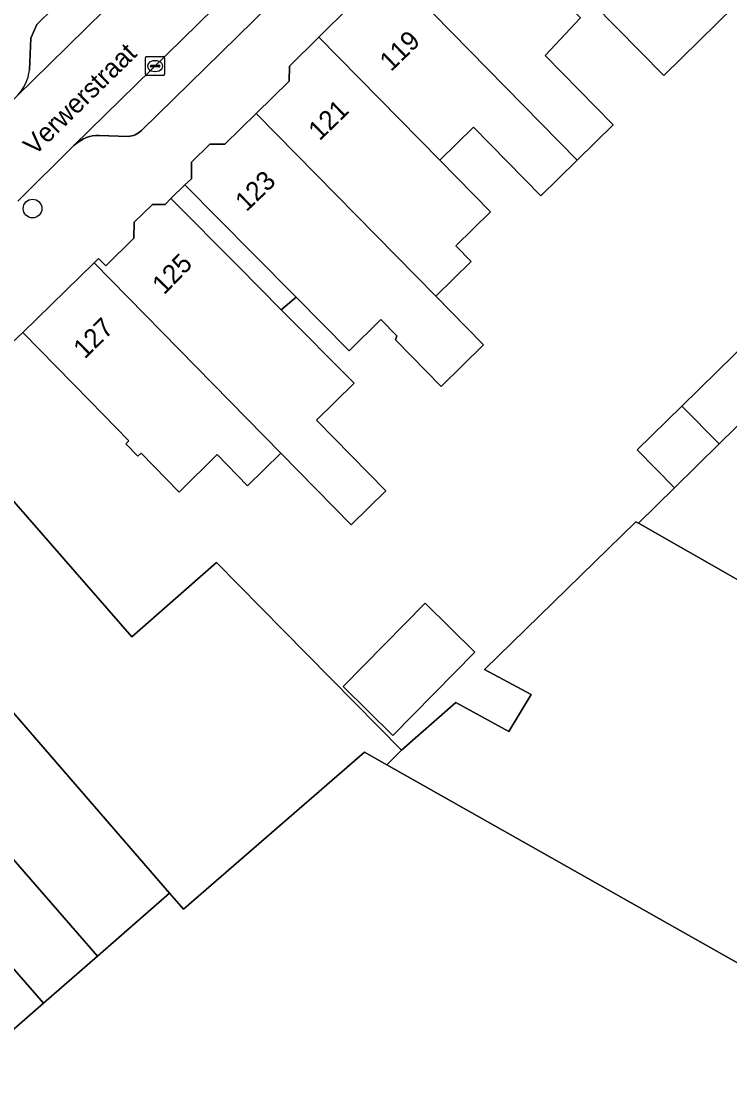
# Model space of a CAD drawing. Extents: x 160856 to 161310, y 384024 to 384878.
# Drawn here: x 161046.1 to 161083.3, y 384589.8 to 384645.2 of the extents above; entities that cross this region are included whole.
import ezdxf

# ---------------------------------------------------------------- set-up
doc = ezdxf.new("R2010")
doc.units = 0
for name, color, linetype in [('IMGEO_Boom', 7, 'Continuous'), ('IMGEO_Erf', 7, 'Continuous'), ('IMGEO_Kolk', 7, 'Continuous'), ('IMGEO_Openbare_ruimte_label', 7, 'Continuous'), ('IMGEO_Pand', 7, 'Continuous'), ('IMGEO_Pand_nummerreeks', 7, 'Continuous'), ('IMGEO_Pand_overbouw', 7, 'Continuous'), ('IMGEO_Parkeervlak_open', 7, 'Continuous'), ('IMGEO_Rijbaan_lokaal_gesloten', 7, 'Continuous'), ('IMGEO_Rijbaan_lokaal_open', 7, 'Continuous'), ('IMGEO_Voetpad_open', 7, 'Continuous')]:
    doc.layers.add(name, color=color, linetype=linetype)

msp = doc.modelspace()

# ---------------------------------------------------------------- linework, layer by layer
at = {"layer": 'IMGEO_Boom'}
msp.add_circle((161046.738, 384635.439), 0.489, dxfattribs=at)
at = {"layer": 'IMGEO_Erf'}
for points in [[(161083.528, 384646.059), (161079.815, 384642.413), (161076.117, 384646.148)], [(161075.44, 384645.431), (161073.602, 384643.447), (161077.157, 384639.826), (161075.279, 384637.98), (161074.297, 384637.015), (161073.371, 384636.105), (161069.834, 384639.708), (161068.073, 384637.979), (161070.727, 384635.275), (161068.913, 384633.492), (161069.719, 384632.672), (161067.865, 384630.849), (161070.319, 384628.353), (161070.364, 384628.308), (161068.146, 384626.133), (161065.757, 384628.566), (161065.817, 384628.778), (161064.983, 384629.627), (161063.323, 384627.997), (161060.541, 384630.801), (161059.764, 384630.148), (161063.583, 384626.3), (161061.611, 384624.365), (161065.244, 384620.664), (161063.436, 384618.889), (161059.749, 384622.645), (161058.006, 384620.933), (161056.409, 384622.559), (161054.417, 384620.602), (161052.42, 384622.637), (161052.259, 384622.478), (161051.626, 384623.123), (161051.787, 384623.282), (161049.73, 384625.378), (161046.227, 384628.945), (161041.697, 384624.725), (161051.945, 384613.029), (161056.376, 384616.911), (161059.889, 384613.353), (161066.069, 384607.092), (161068.915, 384609.584), (161071.689, 384608.06), (161072.855, 384610.001), (161070.423, 384611.32), (161078.35, 384619.041), (161078.48, 384618.967), (161080.367, 384620.82), (161078.417, 384622.806), (161080.758, 384625.105), (161084.433, 384628.715)]]:
    msp.add_lwpolyline(points, dxfattribs=at)
for points in [[(161053.986, 384635.97), (161057.508, 384632.421), (161059.764, 384630.148), (161060.541, 384630.801), (161058.235, 384633.125), (161054.714, 384636.676)], [(161069.906, 384612.217), (161065.613, 384607.859), (161063.007, 384610.426), (161067.3, 384614.784)]]:
    msp.add_lwpolyline(points, close=True, dxfattribs=at)
at = {"layer": 'IMGEO_Kolk'}
for p, q in [((161052.656, 384642.473), (161052.656, 384643.325)), ((161052.731, 384643.399), (161053.583, 384643.399)), ((161053.144, 384643.179), (161053.169, 384643.179)), ((161053.657, 384643.325), (161053.657, 384642.473)), ((161052.915, 384642.893), (161052.915, 384642.905)), ((161053.353, 384642.856), (161052.955, 384642.856)), ((161052.958, 384642.942), (161053.356, 384642.942)), ((161053.167, 384642.619), (161053.142, 384642.619)), ((161053.399, 384642.905), (161053.399, 384642.893)), ((161053.583, 384642.399), (161052.731, 384642.399))]:
    msp.add_line(p, q, dxfattribs=at)
for points in [[(161052.656, 384642.473), (161052.656, 384643.325)], [(161052.731, 384643.399), (161053.583, 384643.399)], [(161053.657, 384643.325), (161053.657, 384642.473)], [(161053.583, 384642.399), (161052.731, 384642.399)]]:
    msp.add_lwpolyline(points, dxfattribs=at)
for centre, radius, start, end in [((161052.733, 384643.323), 0.0765, 91.552, 178.448), ((161052.733, 384643.323), 0.0765, 91.552, 178.448), ((161053.581, 384643.323), 0.0765, 1.552, 88.448), ((161053.581, 384643.323), 0.0765, 1.552, 88.448), ((161052.955, 384642.902), 0.0403, 85.8775, 175.7526), ((161052.952, 384642.892), 0.0366, 178.938, 274.7102), ((161053.356, 384642.899), 0.043, 264.8664, 352.4533), ((161053.36, 384642.904), 0.0386, 1.7309, 96.639), ((161052.733, 384642.475), 0.0765, 181.552, 268.448), ((161052.733, 384642.475), 0.0765, 181.552, 268.448), ((161053.581, 384642.475), 0.0765, 271.552, 358.448), ((161053.581, 384642.475), 0.0765, 271.552, 358.448)]:
    msp.add_arc(centre, radius, start, end, dxfattribs=at)
for centre, major_axis, ratio, start_param, end_param in [((161053.143, 384642.899), (-0.387, 0.002), 0.722429, 4.712389, 7.853982), ((161053.168, 384642.899), (-0.39, 0.002), 0.717154, 1.570796, 4.712389)]:
    msp.add_ellipse(centre, major_axis=major_axis, ratio=ratio, start_param=start_param, end_param=end_param, dxfattribs=at)
at = {"layer": 'IMGEO_Pand'}
for points in [[(161074.12, 384655.63), (161072.375, 384653.917), (161071.527, 384653.925), (161070.668, 384653.081), (161070.66, 384652.18), (161070.398, 384651.922), (161073.917, 384648.37), (161076.117, 384646.148), (161079.815, 384642.413), (161083.528, 384646.059)], [(161073.232, 384647.659), (161069.712, 384651.21), (161069.403, 384650.896), (161068.562, 384650.904), (161067.6, 384649.959), (161067.594, 384649.283), (161065.854, 384647.575), (161075.279, 384637.98), (161077.157, 384639.826), (161073.602, 384643.447), (161075.44, 384645.431)], [(161065.854, 384647.575), (161064.267, 384646.017), (161063.379, 384646.026), (161061.742, 384644.419), (161068.073, 384637.979), (161069.834, 384639.708), (161073.371, 384636.105), (161074.297, 384637.015), (161075.279, 384637.98)], [(161068.073, 384637.979), (161061.742, 384644.419), (161060.191, 384642.896), (161060.183, 384642.114), (161058.457, 384640.419), (161067.865, 384630.849), (161069.719, 384632.672), (161068.913, 384633.492), (161070.727, 384635.275)], [(161058.457, 384640.419), (161056.814, 384638.806), (161056.028, 384638.814), (161055.064, 384637.867), (161055.056, 384636.996), (161054.714, 384636.676), (161058.235, 384633.125), (161060.541, 384630.801), (161063.323, 384627.997), (161064.983, 384629.627), (161065.817, 384628.778), (161065.757, 384628.566), (161068.146, 384626.133), (161070.364, 384628.308), (161070.319, 384628.353), (161067.865, 384630.849)], [(161059.764, 384630.148), (161057.508, 384632.421), (161053.986, 384635.97), (161053.692, 384635.654), (161053.013, 384635.66), (161052.055, 384634.72), (161052.048, 384633.889), (161050.57, 384632.437), (161050.184, 384632.83), (161049.957, 384632.607), (161059.749, 384622.645), (161063.436, 384618.889), (161065.244, 384620.664), (161061.611, 384624.365), (161063.583, 384626.3)], [(161094.262, 384626.605), (161097.104, 384631.262), (161093.223, 384633.447), (161090.926, 384631.191), (161086.382, 384626.729), (161086.076, 384626.428), (161082.708, 384623.12), (161080.367, 384620.82), (161078.48, 384618.967), (161104.998, 384603.863), (161109.327, 384601.361), (161112.379, 384606.904), (161108.04, 384609.387), (161097.556, 384615.387), (161098.717, 384616.408), (161101.279, 384620.893), (161101.573, 384622.408)], [(161049.957, 384632.607), (161046.227, 384628.945), (161049.73, 384625.378), (161051.787, 384623.282), (161051.626, 384623.123), (161052.259, 384622.478), (161052.42, 384622.637), (161054.417, 384620.602), (161056.409, 384622.559), (161058.006, 384620.933), (161059.749, 384622.645)], [(161086.076, 384626.428), (161086.382, 384626.729), (161084.433, 384628.715), (161080.758, 384625.105), (161082.708, 384623.12)], [(161080.758, 384625.105), (161078.417, 384622.806), (161080.367, 384620.82), (161082.708, 384623.12)], [(161065.299, 384606.33), (161066.069, 384607.092), (161059.889, 384613.353), (161056.376, 384616.911), (161051.945, 384613.029), (161041.697, 384624.725), (161036.251, 384619.971), (161039.526, 384616.193), (161053.907, 384599.6), (161054.646, 384598.766), (161064.12, 384606.995)], [(161078.48, 384618.967), (161078.35, 384619.041), (161070.423, 384611.32), (161072.855, 384610.001), (161071.689, 384608.06), (161068.915, 384609.584), (161066.069, 384607.092), (161065.299, 384606.33), (161101.019, 384586.171), (161108.157, 384598.883), (161109.327, 384601.361), (161104.998, 384603.863)], [(161069.906, 384612.217), (161067.3, 384614.784), (161063.007, 384610.426), (161065.613, 384607.859)], [(161101.019, 384586.171), (161065.299, 384606.33), (161064.12, 384606.995), (161054.646, 384598.766), (161053.907, 384599.6), (161050.139, 384596.315), (161047.302, 384593.842), (161043.64, 384590.649), (161030.393, 384578.898), (161033.987, 384574.979), (161024.428, 384568.037), (161050.778, 384531.991), (161074.251, 384547.573), (161066.613, 384557.83), (161061.858, 384564.216), (161074.987, 384573.785), (161078.354, 384576.239), (161086.977, 384571.374), (161090.784, 384569.226), (161091.331, 384568.917)]]:
    msp.add_lwpolyline(points, close=True, dxfattribs=at)
at = {"layer": 'IMGEO_Pand_overbouw'}
msp.add_lwpolyline([(161054.714, 384636.676), (161053.986, 384635.97), (161057.508, 384632.421), (161059.764, 384630.148), (161060.541, 384630.801), (161058.235, 384633.125)], close=True, dxfattribs=at)
at = {"layer": 'IMGEO_Parkeervlak_open'}
for points in [[(161045.943, 384641.353), (161047.62, 384642.996), (161093.847, 384688.359), (161094.179, 384688.665), (161098.356, 384692.696)], [(161096.984, 384685.767), (161048.906, 384638.739), (161048.987, 384638.813), (161049.118, 384638.917), (161049.259, 384639.009), (161049.407, 384639.088), (161049.561, 384639.154), (161049.721, 384639.205), (161049.885, 384639.242), (161050.051, 384639.265), (161050.219, 384639.272), (161051.739, 384639.217), (161051.836, 384639.226), (161051.931, 384639.244), (161052.024, 384639.27), (161052.115, 384639.305), (161052.202, 384639.347), (161052.285, 384639.397), (161052.364, 384639.455), (161052.437, 384639.519), (161052.469, 384639.551), (161067.493, 384654.272)], [(161062.098, 384659.927), (161046.962, 384645.066), (161046.654, 384644.358), (161046.58, 384642.692)]]:
    msp.add_lwpolyline(points, dxfattribs=at)
for points in [[(161039.526, 384616.193), (161036.251, 384619.971), (161032.425, 384616.632), (161050.139, 384596.315), (161053.907, 384599.6)], [(161029.59, 384614.158), (161025.93, 384610.963), (161029.215, 384607.194), (161043.64, 384590.649), (161047.302, 384593.842)]]:
    msp.add_lwpolyline(points, close=True, dxfattribs=at)
msp.add_arc((161044.273, 384642.969), 2.324, 315.9544, 353.1621, dxfattribs=at)
at = {"layer": 'IMGEO_Rijbaan_lokaal_gesloten'}
msp.add_lwpolyline([(161045.97, 384635.823), (161048.906, 384638.739), (161096.984, 384685.767), (161094.179, 384688.665), (161093.847, 384688.359), (161047.62, 384642.996), (161045.943, 384641.353), (161041.622, 384637.072), (161035.757, 384631.338), (161021.935, 384619.355), (161000, 384600.273), (160978.384, 384581.429), (160977.321, 384580.465), (160976.957, 384580.135), (160976.745, 384579.943)], dxfattribs=at)
at = {"layer": 'IMGEO_Rijbaan_lokaal_open'}
msp.add_lwpolyline([(161032.425, 384616.632), (161029.59, 384614.158), (161047.302, 384593.842), (161050.139, 384596.315)], close=True, dxfattribs=at)
at = {"layer": 'IMGEO_Voetpad_open'}
for points in [[(161046.58, 384642.692), (161046.654, 384644.358), (161046.962, 384645.066), (161062.098, 384659.927)], [(161067.493, 384654.272), (161052.469, 384639.551), (161052.437, 384639.519), (161052.364, 384639.455), (161052.285, 384639.397), (161052.202, 384639.347), (161052.115, 384639.305), (161052.024, 384639.27), (161051.931, 384639.244), (161051.836, 384639.226), (161051.739, 384639.217), (161050.219, 384639.272), (161050.051, 384639.265), (161049.885, 384639.242), (161049.721, 384639.205), (161049.561, 384639.154), (161049.407, 384639.088), (161049.259, 384639.009), (161049.118, 384638.917), (161048.987, 384638.813), (161048.906, 384638.739), (161045.97, 384635.823)], [(161054.714, 384636.676), (161055.056, 384636.996), (161055.064, 384637.867), (161056.028, 384638.814), (161056.814, 384638.806), (161058.457, 384640.419), (161060.183, 384642.114), (161060.191, 384642.896), (161061.742, 384644.419), (161063.379, 384646.026)], [(161012.864, 384599.573), (161025.93, 384610.963), (161029.59, 384614.158), (161032.425, 384616.632), (161036.251, 384619.971), (161041.697, 384624.725), (161046.227, 384628.945), (161049.957, 384632.607), (161050.184, 384632.83), (161050.57, 384632.437), (161052.048, 384633.889), (161052.055, 384634.72), (161053.013, 384635.66), (161053.692, 384635.654), (161053.986, 384635.97), (161054.714, 384636.676)]]:
    msp.add_lwpolyline(points, dxfattribs=at)
msp.add_arc((161044.273, 384642.969), 2.324, 315.9544, 353.1621, dxfattribs=at)

# ---------------------------------------------------------------- texts
at = {"layer": 'IMGEO_Openbare_ruimte_label'}
msp.add_text('Verwerstraat', height=1, rotation=44.4327, dxfattribs=at).set_placement((161046.85, 384638.171))
at = {"layer": 'IMGEO_Pand_nummerreeks'}
for s, rotation, p in [('119', 44.1006, (161065.511, 384642.572)), ('121', 44.0999, (161061.778, 384638.954)), ('123', 44.1006, (161057.946, 384635.241)), ('125', 45.8767, (161053.623, 384630.885)), ('127', 44.4729, (161049.471, 384627.534))]:
    msp.add_text(s, height=1, rotation=rotation, dxfattribs=at).set_placement(p)

doc.saveas('drawing.dxf')
